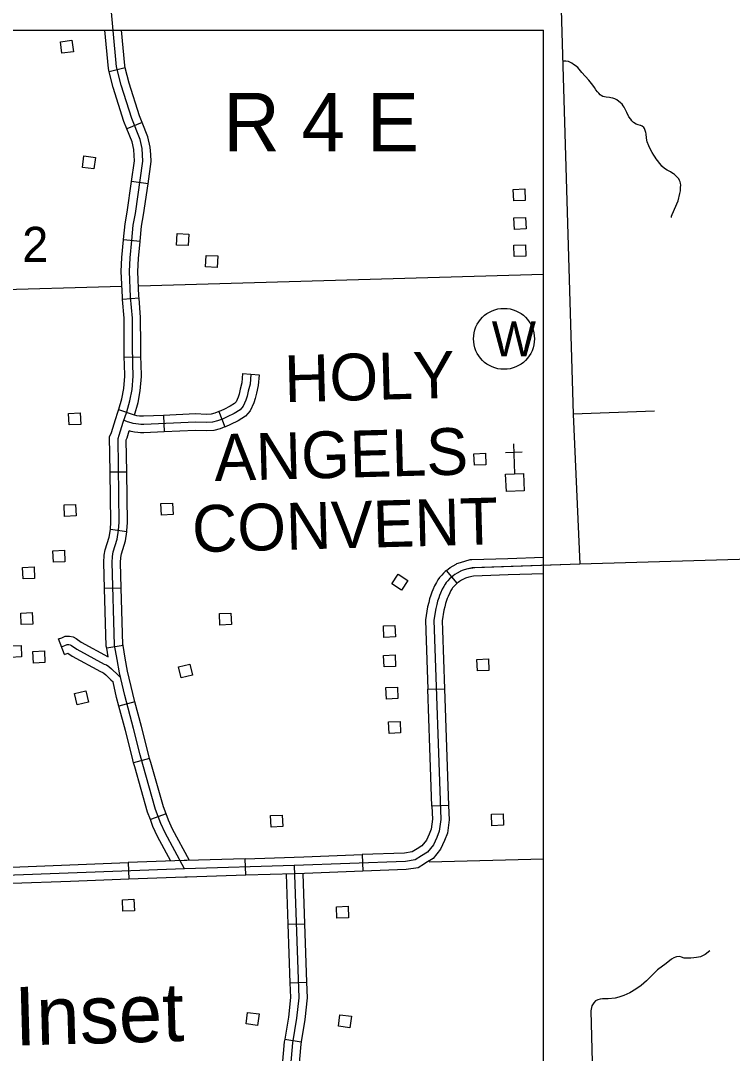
# Model space of a CAD drawing. Extents: x 1671357 to 13005564, y 567358 to 14261451.
# Drawn here: x 12758338.71 to 12758350.88, y 14259895.34 to 14259912.99 of the extents above; entities that cross this region are included whole.
import ezdxf

# ---------------------------------------------------------------- set-up
doc = ezdxf.new("R2010")
doc.units = 0
for name, color, linetype in [('2', 7, 'Continuous'), ('31', 7, 'Continuous'), ('32', 7, 'Continuous'), ('5', 7, 'Continuous'), ('56', 7, 'Continuous'), ('57', 7, 'Continuous'), ('60', 7, 'Continuous'), ('63', 7, 'Continuous')]:
    doc.layers.add(name, color=color, linetype=linetype)

msp = doc.modelspace()

# ---------------------------------------------------------------- linework, layer by layer
at = {"layer": '2'}
for p in [(12758241.044, 14259912.829), (12758347.654, 14259857.213)]:
    msp.add_line(p, (12758347.654, 14259912.829), dxfattribs=at)
at = {"layer": '31'}
for p, q in [((12758346.176, 14259903.375), (12758345.996, 14259903.595)), ((12758345.675, 14259901.562), (12758345.959, 14259901.572)), ((12758346.028, 14259899.573), (12758345.744, 14259899.563)), ((12758342.563, 14259898.381), (12758342.554, 14259898.665)), ((12758344.552, 14259898.735), (12758344.563, 14259898.451)), ((12758340.554, 14259898.598), (12758340.565, 14259898.314))]:
    msp.add_line(p, q, dxfattribs=at)
for points in [[(12758347.876, 14259915.483), (12758347.872, 14259915.437), (12758347.918, 14259914.339), (12758348.159, 14259906.268), (12758348.274, 14259903.699)], [(12758364.039, 14259904.178), (12758358.207, 14259903.99), (12758348.274, 14259903.699), (12758346.433, 14259903.638)], [(12758345.996, 14259903.595), (12758346.023, 14259903.618), (12758346.059, 14259903.642), (12758346.105, 14259903.672), (12758346.157, 14259903.7), (12758346.172, 14259903.71), (12758346.233, 14259903.732), (12758346.397, 14259903.779), (12758346.428, 14259903.78), (12758347.04, 14259903.8)], [(12758347.04, 14259903.8), (12758347.654, 14259903.821)], [(12758345.996, 14259903.595), (12758345.972, 14259903.575), (12758345.944, 14259903.547), (12758345.914, 14259903.515), (12758345.874, 14259903.473), (12758345.848, 14259903.433), (12758345.823, 14259903.389), (12758345.791, 14259903.331), (12758345.763, 14259903.26), (12758345.745, 14259903.22), (12758345.727, 14259903.17), (12758345.706, 14259903.107), (12758345.69, 14259903.047), (12758345.67, 14259902.971), (12758345.634, 14259902.751), (12758345.641, 14259902.561)], [(12758346.435, 14259903.638), (12758346.337, 14259903.614), (12758346.277, 14259903.597), (12758346.233, 14259903.581), (12758346.227, 14259903.577), (12758346.178, 14259903.55), (12758346.139, 14259903.524), (12758346.109, 14259903.504), (12758346.068, 14259903.47), (12758346.046, 14259903.448), (12758346.017, 14259903.418), (12758345.986, 14259903.385), (12758345.969, 14259903.358), (12758345.946, 14259903.319), (12758345.92, 14259903.271), (12758345.894, 14259903.205), (12758345.876, 14259903.167), (12758345.861, 14259903.124), (12758345.842, 14259903.066), (12758345.827, 14259903.011), (12758345.809, 14259902.942), (12758345.776, 14259902.742)], [(12758347.05, 14259903.516), (12758346.454, 14259903.497), (12758346.373, 14259903.477), (12758346.321, 14259903.462), (12758346.294, 14259903.452), (12758346.251, 14259903.429), (12758346.218, 14259903.407), (12758346.194, 14259903.39), (12758346.176, 14259903.375)], [(12758347.654, 14259903.536), (12758347.05, 14259903.516)], [(12758346.176, 14259903.375), (12758346.163, 14259903.365), (12758346.148, 14259903.349), (12758346.12, 14259903.32), (12758346.099, 14259903.297), (12758346.09, 14259903.284), (12758346.07, 14259903.249), (12758346.049, 14259903.21), (12758346.025, 14259903.15), (12758346.008, 14259903.113), (12758345.995, 14259903.078), (12758345.979, 14259903.026), (12758345.965, 14259902.974), (12758345.948, 14259902.912), (12758345.919, 14259902.733), (12758345.924, 14259902.571)], [(12758345.776, 14259902.742), (12758345.895, 14259899.333), (12758345.871, 14259899.138), (12758345.83, 14259899.028), (12758345.772, 14259898.904), (12758345.67, 14259898.777), (12758345.566, 14259898.715), (12758345.459, 14259898.646), (12758345.291, 14259898.62), (12758343.392, 14259898.549), (12758341.516, 14259898.491), (12758333.398, 14259898.189)], [(12758345.641, 14259902.561), (12758345.675, 14259901.562)], [(12758345.924, 14259902.571), (12758345.959, 14259901.572)], [(12758345.71, 14259900.562), (12758345.675, 14259901.562)], [(12758345.959, 14259901.572), (12758345.994, 14259900.572)], [(12758345.744, 14259899.563), (12758345.71, 14259900.562)], [(12758345.994, 14259900.572), (12758346.028, 14259899.573)], [(12758345.744, 14259899.563), (12758345.752, 14259899.339), (12758345.732, 14259899.172), (12758345.698, 14259899.083), (12758345.651, 14259898.98), (12758345.575, 14259898.886), (12758345.491, 14259898.836), (12758345.463, 14259898.818)], [(12758346.028, 14259899.573), (12758346.037, 14259899.327), (12758346.009, 14259899.104), (12758345.961, 14259898.974), (12758345.894, 14259898.829), (12758345.764, 14259898.668), (12758345.641, 14259898.594), (12758345.617, 14259898.579)], [(12758345.463, 14259898.818), (12758345.407, 14259898.782), (12758345.278, 14259898.762), (12758344.552, 14259898.735)], [(12758341.555, 14259898.635), (12758341.511, 14259898.633), (12758340.554, 14259898.598)], [(12758342.554, 14259898.665), (12758341.555, 14259898.635)], [(12758342.554, 14259898.665), (12758343.388, 14259898.691), (12758343.553, 14259898.697)], [(12758343.553, 14259898.697), (12758344.552, 14259898.735)], [(12758338.555, 14259898.523), (12758339.555, 14259898.56)], [(12758339.555, 14259898.56), (12758340.554, 14259898.598)], [(12758344.563, 14259898.451), (12758343.564, 14259898.413)], [(12758345.617, 14259898.579), (12758345.511, 14259898.511), (12758345.305, 14259898.479), (12758344.563, 14259898.451)], [(12758339.565, 14259898.276), (12758338.566, 14259898.239)], [(12758340.565, 14259898.314), (12758339.565, 14259898.276)], [(12758341.563, 14259898.351), (12758341.521, 14259898.349), (12758340.565, 14259898.314)], [(12758342.563, 14259898.381), (12758341.563, 14259898.351)], [(12758343.564, 14259898.413), (12758343.397, 14259898.407), (12758342.563, 14259898.381)]]:
    msp.add_lwpolyline(points, dxfattribs=at)
at = {"layer": '32'}
for p, q in [((12758340.503, 14259912.188), (12758340.227, 14259912.119)), ((12758340.793, 14259911.252), (12758340.529, 14259911.146)), ((12758340.892, 14259910.205), (12758340.611, 14259910.246)), ((12758340.756, 14259909.221), (12758340.473, 14259909.249)), ((12758340.739, 14259908.248), (12758340.456, 14259908.226)), ((12758340.769, 14259907.24), (12758340.485, 14259907.235)), ((12758342.508, 14259906.961), (12758342.791, 14259906.937)), ((12758340.66, 14259906.247), (12758340.391, 14259906.34)), ((12758341.156, 14259906.246), (12758341.168, 14259905.962)), ((12758342.099, 14259906.311), (12758342.207, 14259906.048)), ((12758340.527, 14259905.275), (12758340.243, 14259905.272)), ((12758340.527, 14259904.252), (12758340.247, 14259904.296)), ((12758340.433, 14259903.291), (12758340.149, 14259903.283)), ((12758339.466, 14259902.158), (12758339.363, 14259902.423)), ((12758340.464, 14259902.312), (12758340.185, 14259902.264)), ((12758340.668, 14259901.346), (12758340.393, 14259901.273)), ((12758340.919, 14259900.379), (12758340.645, 14259900.305)), ((12758341.199, 14259899.432), (12758340.932, 14259899.334)), ((12758343.284, 14259897.544), (12758343.568, 14259897.554)), ((12758343.318, 14259896.545), (12758343.602, 14259896.554)), ((12758343.228, 14259895.58), (12758343.508, 14259895.533))]:
    msp.add_line(p, q, dxfattribs=at)
for points in [[(12758341.516, 14259898.491), (12758341.183, 14259899.106), (12758341.108, 14259899.268), (12758341.02, 14259899.506), (12758340.8, 14259900.274), (12758340.755, 14259900.441), (12758340.641, 14259900.89), (12758340.493, 14259901.454), (12758340.404, 14259901.845), (12758340.362, 14259902.07), (12758340.32, 14259902.315), (12758340.277, 14259903.728), (12758340.282, 14259903.835), (12758340.298, 14259903.911), (12758340.365, 14259904.131), (12758340.389, 14259904.284), (12758340.396, 14259904.415), (12758340.378, 14259905.852), (12758340.398, 14259905.908), (12758340.468, 14259906.13), (12758340.529, 14259906.307), (12758340.582, 14259906.495), (12758340.618, 14259906.685), (12758340.635, 14259906.914), (12758340.629, 14259907.124), (12758340.624, 14259907.441), (12758340.623, 14259907.91), (12758340.594, 14259908.274), (12758340.576, 14259908.706), (12758340.586, 14259908.937), (12758340.615, 14259909.238), (12758340.64, 14259909.499), (12758340.675, 14259909.698), (12758340.804, 14259910.591), (12758340.796, 14259910.699), (12758340.789, 14259910.81), (12758340.754, 14259910.965), (12758340.612, 14259911.32), (12758340.431, 14259911.89), (12758340.353, 14259912.202), (12758340.23, 14259913.515)], [(12758340.227, 14259912.119), (12758340.213, 14259912.178), (12758340.152, 14259912.829)], [(12758340.503, 14259912.188), (12758340.494, 14259912.226), (12758340.437, 14259912.829)], [(12758349.839, 14259909.629), (12758349.842, 14259909.652), (12758349.85, 14259909.681), (12758349.952, 14259909.915), (12758349.985, 14259910.038), (12758349.996, 14259910.086), (12758349.997, 14259910.14), (12758349.998, 14259910.183), (12758349.995, 14259910.215), (12758349.988, 14259910.236), (12758349.977, 14259910.264), (12758349.965, 14259910.288), (12758349.934, 14259910.323), (12758349.914, 14259910.343), (12758349.893, 14259910.361), (12758349.875, 14259910.375), (12758349.847, 14259910.394), (12758349.826, 14259910.41), (12758349.769, 14259910.438), (12758349.718, 14259910.468), (12758349.678, 14259910.506), (12758349.664, 14259910.522), (12758349.581, 14259910.634), (12758349.562, 14259910.659), (12758349.538, 14259910.694), (12758349.511, 14259910.739), (12758349.477, 14259910.804), (12758349.454, 14259910.852), (12758349.427, 14259910.925), (12758349.413, 14259910.987), (12758349.405, 14259911.062), (12758349.402, 14259911.081), (12758349.378, 14259911.152), (12758349.367, 14259911.169), (12758349.34, 14259911.192), (12758349.314, 14259911.204), (12758349.309, 14259911.204), (12758349.27, 14259911.211), (12758349.234, 14259911.227), (12758349.19, 14259911.255), (12758349.164, 14259911.28), (12758349.144, 14259911.308), (12758349.113, 14259911.348), (12758349.075, 14259911.426), (12758349.05, 14259911.482), (12758349.031, 14259911.515), (12758349.016, 14259911.539), (12758348.996, 14259911.565), (12758348.97, 14259911.592), (12758348.905, 14259911.64), (12758348.874, 14259911.655), (12758348.837, 14259911.669), (12758348.803, 14259911.676), (12758348.78, 14259911.679), (12758348.726, 14259911.684), (12758348.696, 14259911.692), (12758348.665, 14259911.698), (12758348.638, 14259911.714), (12758348.62, 14259911.726), (12758348.596, 14259911.752), (12758348.575, 14259911.777), (12758348.549, 14259911.814), (12758348.522, 14259911.851), (12758348.496, 14259911.893), (12758348.425, 14259911.977), (12758348.31, 14259912.106), (12758348.237, 14259912.194), (12758348.196, 14259912.226), (12758348.166, 14259912.247), (12758348.139, 14259912.267), (12758348.115, 14259912.281), (12758348.082, 14259912.294), (12758348.035, 14259912.299), (12758347.979, 14259912.303)], [(12758340.529, 14259911.146), (12758340.479, 14259911.272), (12758340.294, 14259911.851), (12758340.227, 14259912.119)], [(12758340.793, 14259911.252), (12758340.746, 14259911.368), (12758340.568, 14259911.928), (12758340.503, 14259912.188)], [(12758340.892, 14259910.205), (12758340.947, 14259910.586), (12758340.938, 14259910.708), (12758340.93, 14259910.83), (12758340.89, 14259911.007), (12758340.793, 14259911.252)], [(12758340.611, 14259910.246), (12758340.661, 14259910.596), (12758340.654, 14259910.689), (12758340.648, 14259910.79), (12758340.618, 14259910.922), (12758340.529, 14259911.146)], [(12758340.473, 14259909.249), (12758340.473, 14259909.252), (12758340.499, 14259909.518), (12758340.535, 14259909.721), (12758340.611, 14259910.246)], [(12758340.756, 14259909.221), (12758340.756, 14259909.224), (12758340.78, 14259909.48), (12758340.815, 14259909.676), (12758340.892, 14259910.205)], [(12758340.456, 14259908.226), (12758340.453, 14259908.265), (12758340.434, 14259908.706), (12758340.444, 14259908.946), (12758340.473, 14259909.249)], [(12758340.739, 14259908.248), (12758340.736, 14259908.283), (12758340.718, 14259908.706), (12758340.727, 14259908.927), (12758340.756, 14259909.221)], [(12758340.485, 14259907.235), (12758340.482, 14259907.44), (12758340.481, 14259907.905), (12758340.456, 14259908.226)], [(12758340.769, 14259907.24), (12758340.766, 14259907.443), (12758340.765, 14259907.916), (12758340.739, 14259908.248)], [(12758340.376, 14259906.298), (12758340.394, 14259906.349), (12758340.444, 14259906.528), (12758340.477, 14259906.703), (12758340.492, 14259906.917), (12758340.487, 14259907.121), (12758340.485, 14259907.235)], [(12758340.66, 14259906.247), (12758340.72, 14259906.463), (12758340.759, 14259906.667), (12758340.777, 14259906.91), (12758340.772, 14259907.127), (12758340.769, 14259907.24)], [(12758342.65, 14259906.949), (12758342.636, 14259906.781), (12758342.606, 14259906.658), (12758342.585, 14259906.572), (12758342.565, 14259906.506), (12758342.518, 14259906.4), (12758342.465, 14259906.339), (12758342.365, 14259906.278), (12758342.244, 14259906.219), (12758342.162, 14259906.183), (12758342.08, 14259906.15), (12758341.992, 14259906.127), (12758341.892, 14259906.121), (12758341.702, 14259906.127), (12758340.818, 14259906.089), (12758340.769, 14259906.089), (12758340.731, 14259906.093), (12758340.681, 14259906.099), (12758340.639, 14259906.107), (12758340.601, 14259906.119), (12758340.543, 14259906.137), (12758340.474, 14259906.161)], [(12758342.508, 14259906.961), (12758342.495, 14259906.804), (12758342.468, 14259906.692), (12758342.448, 14259906.61), (12758342.431, 14259906.556), (12758342.396, 14259906.477), (12758342.372, 14259906.449), (12758342.297, 14259906.403), (12758342.185, 14259906.348), (12758342.107, 14259906.314), (12758342.099, 14259906.311)], [(12758342.791, 14259906.937), (12758342.776, 14259906.758), (12758342.744, 14259906.625), (12758342.722, 14259906.534), (12758342.698, 14259906.457), (12758342.639, 14259906.323), (12758342.558, 14259906.23), (12758342.434, 14259906.154), (12758342.304, 14259906.09), (12758342.217, 14259906.052), (12758342.207, 14259906.048)], [(12758340.243, 14259905.272), (12758340.235, 14259905.877), (12758340.264, 14259905.954), (12758340.334, 14259906.174), (12758340.376, 14259906.298)], [(12758341.156, 14259906.246), (12758340.815, 14259906.231), (12758340.777, 14259906.231), (12758340.747, 14259906.234), (12758340.702, 14259906.239), (12758340.66, 14259906.247)], [(12758342.099, 14259906.311), (12758342.036, 14259906.285), (12758341.97, 14259906.268), (12758341.89, 14259906.263), (12758341.701, 14259906.269), (12758341.156, 14259906.246)], [(12758349.549, 14259906.315), (12758348.159, 14259906.268)], [(12758342.207, 14259906.048), (12758342.125, 14259906.014), (12758342.014, 14259905.986), (12758341.894, 14259905.979), (12758341.703, 14259905.985), (12758341.168, 14259905.962)], [(12758340.527, 14259905.275), (12758340.52, 14259905.828), (12758340.533, 14259905.862), (12758340.57, 14259905.98)], [(12758341.168, 14259905.962), (12758340.821, 14259905.947), (12758340.761, 14259905.947), (12758340.715, 14259905.952), (12758340.66, 14259905.958), (12758340.605, 14259905.969), (12758340.57, 14259905.98)], [(12758340.247, 14259904.296), (12758340.247, 14259904.299), (12758340.254, 14259904.418), (12758340.243, 14259905.272)], [(12758340.527, 14259904.252), (12758340.53, 14259904.269), (12758340.539, 14259904.412), (12758340.527, 14259905.275)], [(12758340.149, 14259903.283), (12758340.135, 14259903.729), (12758340.141, 14259903.853), (12758340.16, 14259903.946), (12758340.226, 14259904.163), (12758340.247, 14259904.296)], [(12758340.433, 14259903.291), (12758340.42, 14259903.727), (12758340.424, 14259903.817), (12758340.436, 14259903.876), (12758340.504, 14259904.099), (12758340.527, 14259904.252)], [(12758364.316, 14259904.187), (12758358.207, 14259903.99), (12758348.274, 14259903.699), (12758346.476, 14259903.639)], [(12758346.476, 14259903.639), (12758346.337, 14259903.614), (12758346.277, 14259903.597), (12758346.233, 14259903.581), (12758346.227, 14259903.577), (12758346.178, 14259903.55), (12758346.139, 14259903.524), (12758346.109, 14259903.504), (12758346.068, 14259903.47), (12758346.046, 14259903.448), (12758346.017, 14259903.418), (12758345.986, 14259903.385), (12758345.969, 14259903.358), (12758345.946, 14259903.319), (12758345.92, 14259903.271), (12758345.894, 14259903.205), (12758345.876, 14259903.167), (12758345.861, 14259903.124), (12758345.842, 14259903.066), (12758345.827, 14259903.011), (12758345.809, 14259902.942), (12758345.776, 14259902.742)], [(12758340.185, 14259902.264), (12758340.178, 14259902.3), (12758340.149, 14259903.283)], [(12758340.464, 14259902.312), (12758340.462, 14259902.329), (12758340.433, 14259903.291)], [(12758345.776, 14259902.742), (12758345.895, 14259899.333), (12758345.871, 14259899.138), (12758345.83, 14259899.028), (12758345.772, 14259898.904), (12758345.67, 14259898.777), (12758345.566, 14259898.715), (12758345.459, 14259898.646), (12758345.291, 14259898.62), (12758343.392, 14259898.549), (12758341.516, 14259898.491), (12758333.398, 14259898.189)], [(12758339.363, 14259902.423), (12758339.415, 14259902.443), (12758339.476, 14259902.469), (12758339.551, 14259902.472), (12758339.611, 14259902.458), (12758339.66, 14259902.431), (12758339.747, 14259902.37), (12758340.21, 14259902.116)], [(12758339.414, 14259902.29), (12758339.468, 14259902.311), (12758339.507, 14259902.328), (12758339.538, 14259902.329), (12758339.559, 14259902.324), (12758339.584, 14259902.31), (12758339.672, 14259902.249), (12758340.139, 14259901.994), (12758340.181, 14259901.978), (12758340.224, 14259901.951), (12758340.269, 14259901.911), (12758340.296, 14259901.882), (12758340.352, 14259901.829), (12758340.422, 14259901.765)], [(12758339.466, 14259902.158), (12758339.522, 14259902.18), (12758339.522, 14259902.18), (12758339.597, 14259902.128), (12758340.08, 14259901.864), (12758340.118, 14259901.85), (12758340.138, 14259901.837), (12758340.17, 14259901.809), (12758340.182, 14259901.797)], [(12758340.21, 14259902.116), (12758340.185, 14259902.264)], [(12758340.668, 14259901.346), (12758340.631, 14259901.488), (12758340.543, 14259901.874), (12758340.502, 14259902.095), (12758340.464, 14259902.312)], [(12758340.182, 14259901.797), (12758340.196, 14259901.782), (12758340.255, 14259901.725), (12758340.293, 14259901.69)], [(12758340.393, 14259901.273), (12758340.355, 14259901.42), (12758340.293, 14259901.69)], [(12758340.645, 14259900.305), (12758340.618, 14259900.405), (12758340.504, 14259900.855), (12758340.393, 14259901.273)], [(12758340.919, 14259900.379), (12758340.893, 14259900.477), (12758340.779, 14259900.926), (12758340.668, 14259901.346)], [(12758340.932, 14259899.334), (12758340.885, 14259899.462), (12758340.663, 14259900.236), (12758340.645, 14259900.305)], [(12758341.199, 14259899.432), (12758341.155, 14259899.55), (12758340.937, 14259900.312), (12758340.919, 14259900.379)], [(12758341.282, 14259898.625), (12758341.056, 14259899.042), (12758340.976, 14259899.214), (12758340.932, 14259899.334)], [(12758341.599, 14259898.636), (12758341.31, 14259899.17), (12758341.239, 14259899.323), (12758341.199, 14259899.432)], [(12758343.392, 14259898.549), (12758343.469, 14259896.289), (12758343.432, 14259895.936), (12758343.361, 14259895.514), (12758343.282, 14259894.602)], [(12758343.255, 14259898.402), (12758343.284, 14259897.544)], [(12758343.539, 14259898.412), (12758343.568, 14259897.554)], [(12758343.284, 14259897.544), (12758343.318, 14259896.545)], [(12758343.568, 14259897.554), (12758343.602, 14259896.554)], [(12758350.495, 14259897.092), (12758350.414, 14259897.025), (12758350.338, 14259896.989), (12758350.27, 14259896.974), (12758350.225, 14259896.97), (12758350.172, 14259896.966), (12758350.119, 14259896.962), (12758350.058, 14259896.967), (12758350.014, 14259896.984), (12758349.983, 14259896.991), (12758349.928, 14259896.987), (12758349.911, 14259896.982), (12758349.878, 14259896.968), (12758349.843, 14259896.947), (12758349.747, 14259896.875), (12758349.601, 14259896.767), (12758349.499, 14259896.661), (12758349.412, 14259896.575), (12758349.32, 14259896.498), (12758349.232, 14259896.432), (12758349.128, 14259896.369), (12758349.027, 14259896.325), (12758348.941, 14259896.297), (12758348.877, 14259896.281), (12758348.76, 14259896.269), (12758348.662, 14259896.269), (12758348.622, 14259896.264), (12758348.583, 14259896.253), (12758348.542, 14259896.234), (12758348.511, 14259896.2), (12758348.479, 14259896.148), (12758348.459, 14259896.065), (12758348.523, 14259893.653)], [(12758343.318, 14259896.545), (12758343.326, 14259896.294), (12758343.291, 14259895.956), (12758343.228, 14259895.58)], [(12758343.602, 14259896.554), (12758343.611, 14259896.284), (12758343.573, 14259895.917), (12758343.508, 14259895.533)], [(12758343.228, 14259895.58), (12758343.22, 14259895.532), (12758343.139, 14259894.607), (12758343.14, 14259894.559)], [(12758343.508, 14259895.533), (12758343.502, 14259895.496), (12758343.424, 14259894.597), (12758343.424, 14259894.563)]]:
    msp.add_lwpolyline(points, dxfattribs=at)
at = {"layer": '5'}
for points in [[(12758340.733, 14259908.463), (12758347.654, 14259908.662)], [(12758335.778, 14259908.324), (12758338.038, 14259908.385), (12758340.444, 14259908.455)], [(12758347.654, 14259898.659), (12758345.696, 14259898.606)]]:
    msp.add_lwpolyline(points, dxfattribs=at)
at = {"layer": '56'}
for p, q in [((12758347.137, 14259905.756), (12758347.159, 14259905.246)), ((12758347.001, 14259905.608), (12758347.285, 14259905.62))]:
    msp.add_line(p, q, dxfattribs=at)
for points in [[(12758339.418, 14259912.437), (12758339.393, 14259912.633), (12758339.589, 14259912.658), (12758339.615, 14259912.463)], [(12758339.77, 14259910.486), (12758339.796, 14259910.681), (12758339.992, 14259910.655), (12758339.966, 14259910.459)], [(12758347.143, 14259909.911), (12758347.135, 14259910.108), (12758347.333, 14259910.117), (12758347.341, 14259909.92)], [(12758347.156, 14259909.424), (12758347.147, 14259909.621), (12758347.345, 14259909.629), (12758347.353, 14259909.432)], [(12758341.379, 14259909.157), (12758341.388, 14259909.353), (12758341.586, 14259909.344), (12758341.577, 14259909.148)], [(12758347.153, 14259908.959), (12758347.144, 14259909.156), (12758347.342, 14259909.164), (12758347.35, 14259908.967)], [(12758341.876, 14259908.784), (12758341.885, 14259908.981), (12758342.083, 14259908.972), (12758342.074, 14259908.775)], [(12758339.542, 14259906.082), (12758339.534, 14259906.279), (12758339.732, 14259906.287), (12758339.74, 14259906.09)], [(12758346.47, 14259905.393), (12758346.462, 14259905.59), (12758346.659, 14259905.598), (12758346.668, 14259905.401)], [(12758347.017, 14259904.945), (12758347.005, 14259905.24), (12758347.311, 14259905.253), (12758347.324, 14259904.957)], [(12758339.463, 14259904.519), (12758339.455, 14259904.716), (12758339.652, 14259904.724), (12758339.66, 14259904.527)], [(12758341.121, 14259904.541), (12758341.113, 14259904.738), (12758341.311, 14259904.746), (12758341.319, 14259904.549)], [(12758339.274, 14259903.735), (12758339.265, 14259903.932), (12758339.463, 14259903.94), (12758339.471, 14259903.743)], [(12758338.755, 14259903.45), (12758338.747, 14259903.647), (12758338.944, 14259903.655), (12758338.953, 14259903.458)], [(12758345.225, 14259903.257), (12758345.06, 14259903.365), (12758345.169, 14259903.531), (12758345.334, 14259903.422)], [(12758338.723, 14259902.668), (12758338.715, 14259902.865), (12758338.912, 14259902.873), (12758338.921, 14259902.676)], [(12758342.119, 14259902.659), (12758342.111, 14259902.856), (12758342.309, 14259902.864), (12758342.317, 14259902.667)], [(12758344.922, 14259902.45), (12758344.914, 14259902.647), (12758345.111, 14259902.655), (12758345.12, 14259902.458)], [(12758338.53, 14259902.105), (12758338.522, 14259902.302), (12758338.72, 14259902.311), (12758338.728, 14259902.114)], [(12758338.931, 14259902.011), (12758338.923, 14259902.208), (12758339.12, 14259902.217), (12758339.129, 14259902.02)], [(12758344.927, 14259901.944), (12758344.918, 14259902.141), (12758345.116, 14259902.15), (12758345.124, 14259901.953)], [(12758341.457, 14259901.756), (12758341.412, 14259901.948), (12758341.604, 14259901.993), (12758341.65, 14259901.802)], [(12758346.522, 14259901.876), (12758346.513, 14259902.073), (12758346.711, 14259902.081), (12758346.719, 14259901.884)], [(12758339.682, 14259901.297), (12758339.636, 14259901.489), (12758339.829, 14259901.535), (12758339.874, 14259901.343)], [(12758344.967, 14259901.394), (12758344.958, 14259901.591), (12758345.156, 14259901.599), (12758345.164, 14259901.402)], [(12758345.011, 14259900.807), (12758345.002, 14259901.004), (12758345.2, 14259901.012), (12758345.208, 14259900.815)], [(12758342.996, 14259899.206), (12758342.987, 14259899.403), (12758343.185, 14259899.411), (12758343.193, 14259899.214)], [(12758346.771, 14259899.228), (12758346.762, 14259899.425), (12758346.96, 14259899.433), (12758346.968, 14259899.236)], [(12758340.461, 14259897.766), (12758340.453, 14259897.963), (12758340.651, 14259897.971), (12758340.659, 14259897.774)], [(12758344.12, 14259897.648), (12758344.112, 14259897.845), (12758344.31, 14259897.853), (12758344.318, 14259897.656)], [(12758342.568, 14259895.842), (12758342.594, 14259896.037), (12758342.79, 14259896.011), (12758342.764, 14259895.816)], [(12758344.147, 14259895.802), (12758344.173, 14259895.997), (12758344.369, 14259895.971), (12758344.343, 14259895.776)]]:
    msp.add_lwpolyline(points, close=True, dxfattribs=at)
at = {"layer": '57'}
msp.add_circle((12758346.977, 14259907.554), 0.521, dxfattribs=at)

# ---------------------------------------------------------------- texts
at = {"layer": '56'}
msp.add_text('2', height=0.6, dxfattribs=at).set_placement((12758338.74, 14259908.869))
for s, p in [('HOLY', (12758343.231, 14259906.47)), ('ANGELS', (12758342.032, 14259905.121)), ('CONVENT', (12758341.655, 14259903.904))]:
    msp.add_text(s, height=0.8001, rotation=1.522, dxfattribs=at).set_placement(p)
at = {"layer": '57'}
msp.add_text('W', height=0.6, dxfattribs=at).set_placement((12758346.767, 14259907.254))
at = {"layer": '60'}
msp.add_text('R 4 E', height=1, dxfattribs=at).set_placement((12758342.179, 14259910.759))
at = {"layer": '63'}
msp.add_text('Inset', height=1.0001, rotation=1.5802, dxfattribs=at).set_placement((12758338.619, 14259895.469))

doc.saveas('drawing.dxf')
